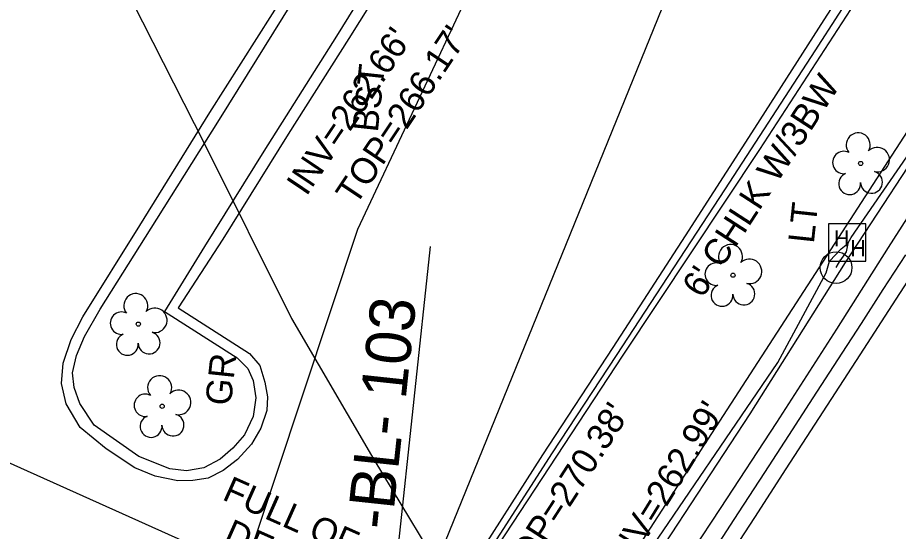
# Model space of a CAD drawing. Extents: x 2100323 to 2109811, y 740376 to 749755.
# Drawn here: x 2105600.1 to 2105736.4, y 742246.5 to 742326 of the extents above; entities that cross this region are included whole.
import ezdxf

# ---------------------------------------------------------------- set-up
doc = ezdxf.new("R2010")
doc.units = 0
for name, color, linetype in [('Exist Building', 7, 'Continuous'), ('Exist Horizontal Baseline Alignment Station Label', 7, 'Continuous'), ('Exist Other Culture Fence Line', 7, 'Continuous'), ('Exist Other Culture Fence Line Text', 7, 'Continuous'), ('Exist Right of Way Line', 7, 'Continuous'), ('Exist Roads Curbs', 7, 'Continuous'), ('Exist Roads Curbs Text', 7, 'Continuous'), ('Exist Roads EOP', 7, 'Continuous'), ('Exist Roads EOP Other', 7, 'Continuous'), ('Exist Roads EOP Other Text', 7, 'Continuous'), ('Exist Structure Minor Catch Basin Top Elevation', 7, 'Continuous'), ('Exist Structure Minor Pipes RCP 15 Inch Invert', 7, 'Continuous'), ('Exist Structure Minor Pipes RCP 36 Inch Invert', 7, 'Continuous'), ('Exist Structure Minor Pipes RCP 48 Inch', 7, 'Continuous'), ('Exist Structure Minor Storm Sewer Manhole Text', 7, 'Continuous'), ('Exist Utilities Gas UG Line SUE LOS B', 7, 'Continuous'), ('Exist Utilities Other Pole CELL', 7, 'Continuous'), ('Exist Utilities Other Pole Text', 7, 'Continuous'), ('Exist Utilities Power Hand Hole CELL', 7, 'Continuous'), ('Exist Utilities Power UG Cable SUE LOS B', 7, 'Continuous'), ('Exist Utilities Sanitary Sewer UG Line', 7, 'Continuous'), ('Exist Vegetation Tree CELL', 7, 'Continuous')]:
    doc.layers.add(name, color=color, linetype=linetype)

msp = doc.modelspace()

# ---------------------------------------------------------------- linework, layer by layer
at = {"layer": 'Exist Building'}
msp.add_lwpolyline([(2105670.98, 742240.15), (2105682.89, 742258.66), (2105692.8, 742273.74), (2105709.7, 742299.48), (2105723.54, 742320.83), (2105738.21, 742343.59), (2105757.16, 742372.53), (2105770.97, 742393.51), (2105781.47, 742409.84), (2105802.03, 742441.27), (2105818.56, 742466.6)], dxfattribs=at)
at = {"layer": 'Exist Horizontal Baseline Alignment Station Label'}
msp.add_line((2105658.98, 742243.37), (2105664.04, 742290.59), dxfattribs=at)
at = {"layer": 'Exist Other Culture Fence Line'}
msp.add_lwpolyline([(2105598.74, 742236.53), (2105628.53, 742225.99), (2105656.39, 742215.68), (2105671.05, 742239.06), (2105693.86, 742273.76), (2105715.01, 742305.6), (2105736.43, 742338.64), (2105757.27, 742371), (2105783.06, 742409.27), (2105785.25, 742412.99), (2105810.8, 742452.1), (2105819.72, 742465.67)], dxfattribs=at)
at = {"layer": 'Exist Right of Way Line'}
msp.add_line((2105887.38, 742539.07), (2105671.25, 742205.8), dxfattribs=at)
at = {"layer": 'Exist Roads Curbs'}
for points in [[(2105656.91, 742335.11), (2105649.49, 742323.1), (2105638.2, 742305.3), (2105629.04, 742290.59), (2105622.83, 742280.51), (2105634.09, 742273.36), (2105635.75, 742271.71), (2105636.58, 742269.86), (2105636.99, 742267.16), (2105636.57, 742264.29), (2105635.23, 742261.46), (2105633.41, 742259.4), (2105631.49, 742257.69), (2105628.93, 742256.36), (2105626.23, 742255.86), (2105623.7, 742256.18), (2105618.9, 742258.08), (2105611.99, 742262.93), (2105609.74, 742266.32), (2105608.85, 742268.78), (2105608.63, 742271.03), (2105609.25, 742273.73), (2105610.45, 742276.67), (2105612.88, 742280.89), (2105621.66, 742294.82), (2105631.35, 742310.24), (2105644.11, 742330.75)], [(2105737.51, 742289.3), (2105734.05, 742283.92), (2105730.65, 742278.65), (2105727.02, 742273.05), (2105723.21, 742267.18), (2105719.43, 742261.36), (2105715.72, 742255.64), (2105711.65, 742249.37), (2105706.79, 742241.9)]]:
    msp.add_lwpolyline(points, dxfattribs=at)
at = {"layer": 'Exist Roads EOP'}
msp.add_lwpolyline([(2105741.55, 742290.94), (2105736.05, 742282.43), (2105730.47, 742273.82), (2105724.74, 742265), (2105719, 742256.18), (2105714.14, 742248.69), (2105710.31, 742242.74)], dxfattribs=at)
at = {"layer": 'Exist Roads EOP Other'}
for points in [[(2105596.32, 742241.02), (2105621.3, 742231.73), (2105646.7, 742222.11), (2105655.33, 742218.74), (2105666.29, 742236.65), (2105669, 742241.18), (2105669.98, 742240.53), (2105681.42, 742258.35), (2105692.28, 742274.97), (2105703.47, 742292.25), (2105714.2, 742308.88), (2105724.97, 742325.62), (2105741.46, 742351.13)], [(2105658.26, 742333.74), (2105651.37, 742322.75), (2105642.01, 742307.95), (2105631.87, 742291.71), (2105624.94, 742281.09), (2105636.01, 742274.01), (2105637.58, 742272.17), (2105638.39, 742269.61), (2105638.78, 742267.34), (2105638.71, 742265.23), (2105637.74, 742262.46), (2105636.32, 742260.03), (2105634.15, 742257.63), (2105631.92, 742255.92), (2105629.61, 742254.76), (2105627.21, 742254.37), (2105624.9, 742254.35), (2105621.43, 742255.06), (2105618.26, 742256.37), (2105613.81, 742259.31), (2105609.8, 742262.59), (2105607.61, 742266.24), (2105606.92, 742269.37), (2105607.18, 742272.56), (2105608.4, 742276.19), (2105610.19, 742279.71), (2105619.02, 742293.83), (2105629.87, 742311.31), (2105641.97, 742330.45)], [(2105742.81, 742310.37), (2105728.22, 742288.08), (2105713.45, 742264.69), (2105698.2, 742241.49), (2105687.85, 742225.2), (2105680.2, 742213.59), (2105676.62, 742208.8), (2105672.03, 742204.14), (2105666.57, 742200.19), (2105660.37, 742196.25), (2105655.84, 742193.92), (2105652.06, 742192.45), (2105648.54, 742191.63), (2105644.4, 742190.82), (2105640.36, 742190.42), (2105630.58, 742190.02), (2105612.37, 742189.57), (2105593.51, 742189.19)], [(2105654.95, 742186.21), (2105654.04, 742188.46), (2105657.02, 742189.57), (2105660.26, 742191.12), (2105663.79, 742193.12), (2105668.16, 742195.88), (2105671.45, 742198.32), (2105674.57, 742200.98), (2105678.16, 742204.16), (2105681.3, 742207.82), (2105685.47, 742213.7), (2105692.11, 742224.13), (2105700.36, 742237.06), (2105708.88, 742250.08), (2105717.61, 742263.37), (2105726.89, 742277.79), (2105734.92, 742290.43), (2105745, 742306.21)]]:
    msp.add_lwpolyline(points, dxfattribs=at)
at = {"layer": 'Exist Structure Minor Pipes RCP 48 Inch'}
msp.add_line((2105506.99, 742298.34), (2105673.08, 742223.83), dxfattribs=at)
at = {"layer": 'Exist Utilities Gas UG Line SUE LOS B'}
msp.add_lwpolyline([(2105621.87, 742196.44), (2105629.21, 742222.43), (2105640.07, 742255.06), (2105652.79, 742293.27), (2105670.44, 742330.82), (2105683.57, 742352.64), (2105668.7, 742368.71), (2105651.94, 742391.28), (2105646.56, 742408.24), (2105627.68, 742413.82)], dxfattribs=at)
at = {"layer": 'Exist Utilities Other Pole CELL'}
msp.add_circle((2105726.78, 742287.31), 2.46, dxfattribs=at)
at = {"layer": 'Exist Utilities Power Hand Hole CELL'}
msp.add_line((2105728.59, 742291.05), (2105728.59, 742291.05), dxfattribs=at)
msp.add_lwpolyline([(2105725.64, 742288.33), (2105731.39, 742288.33), (2105731.39, 742294.08), (2105725.64, 742294.08), (2105725.64, 742288.33)], dxfattribs=at)
at = {"layer": 'Exist Utilities Power UG Cable SUE LOS B'}
for p in [(2105728.35, 742289.76), (2105726.78, 742287.31)]:
    msp.add_line(p, (2105727.51, 742288.57), dxfattribs=at)
for points in [[(2105728.59, 742291.05), (2105729.1, 742291.95), (2105741.29, 742309.6), (2105748.6, 742320.64), (2105764.9, 742344.44), (2105775.56, 742363.31), (2105790.07, 742385.94), (2105801.37, 742402.22), (2105815.99, 742425.13), (2105823.36, 742437.54), (2105825.5, 742441.32)], [(2105627.18, 742412.38), (2105633.14, 742410.35), (2105628.96, 742393.54), (2105622.65, 742370.31), (2105616.29, 742351.02), (2105613.16, 742341.94), (2105617.86, 742328.48), (2105629.06, 742306.45), (2105642.48, 742279.45), (2105655.27, 742257.66), (2105667.79, 742236.89), (2105675, 742225.27), (2105677.28, 742216.75), (2105678.59, 742214.29)], [(2105727.6, 742290.22), (2105728.59, 742291.05), (2105728.35, 742289.76)], [(2105679.65, 742214.5), (2105679.63, 742214.52), (2105696.06, 742240.78), (2105717.75, 742272.66), (2105725.28, 742286.5), (2105725.75, 742288.32), (2105727.6, 742290.22)]]:
    msp.add_lwpolyline(points, dxfattribs=at)
at = {"layer": 'Exist Utilities Sanitary Sewer UG Line'}
msp.add_line((2105647.5, 742198.64), (2105754.97, 742463.04), dxfattribs=at)
at = {"layer": 'Exist Vegetation Tree CELL'}
for p, q in [((2105730.6, 742303.42), (2105730.6, 742303.42)), ((2105710.84, 742286.14), (2105710.84, 742286.14)), ((2105618.8, 742278.57), (2105618.8, 742278.57)), ((2105622.49, 742265.87), (2105622.49, 742265.87))]:
    msp.add_line(p, q, dxfattribs=at)
for centre in [(2105730.6, 742303.42), (2105710.84, 742286.14), (2105618.8, 742278.57), (2105622.49, 742265.87)]:
    msp.add_circle(centre, 0.326, dxfattribs=at)
for centre, radius, start, end in [((2105730.21, 742306.29), 1.86, 330.1651, 219.7134), ((2105733.15, 742304.01), 1.9, 257.1011, 134.1999), ((2105727.99, 742303.57), 1.73, 62.6636, 279.3457), ((2105728.89, 742300.3), 1.69, 111.5671, 6.231), ((2105732.27, 742300.52), 1.7, 181.2822, 74.56), ((2105710.45, 742289.02), 1.86, 330.1651, 219.7134), ((2105713.39, 742286.73), 1.9, 257.1011, 134.1999), ((2105708.23, 742286.3), 1.73, 62.6636, 279.3457), ((2105709.13, 742283.02), 1.69, 111.5671, 6.231), ((2105712.51, 742283.24), 1.7, 181.2822, 74.56), ((2105618.41, 742281.44), 1.86, 330.1651, 219.7134), ((2105616.19, 742278.72), 1.73, 62.6636, 279.3457), ((2105621.35, 742279.16), 1.9, 257.1011, 134.1999), ((2105620.47, 742275.67), 1.7, 181.2822, 74.56), ((2105617.09, 742275.45), 1.69, 111.5671, 6.231), ((2105622.1, 742268.74), 1.86, 330.1651, 219.7134), ((2105619.88, 742266.02), 1.73, 62.6636, 279.3457), ((2105625.04, 742266.46), 1.9, 257.1011, 134.1999), ((2105620.78, 742262.75), 1.69, 111.5671, 6.231), ((2105624.16, 742262.97), 1.7, 181.2822, 74.56)]:
    msp.add_arc(centre, radius, start, end, dxfattribs=at)

# ---------------------------------------------------------------- texts
at = {"layer": 'Exist Horizontal Baseline Alignment Station Label'}
msp.add_text('-BL- 103   ', height=7, rotation=83.8864, dxfattribs=at).set_placement((2105658.01, 742246.64))
at = {"layer": 'Exist Other Culture Fence Line Text'}
msp.add_text("6' CHLK W/3BW", height=4, rotation=57.0397, dxfattribs=at).set_placement((2105706.08, 742282.42))
at = {"layer": 'Exist Roads Curbs Text'}
msp.add_text('GR', height=4, rotation=83.8864, dxfattribs=at).set_placement((2105633.12, 742265.85))
at = {"layer": 'Exist Roads EOP Other Text'}
msp.add_text('BST', height=4, rotation=83.8864, dxfattribs=at).set_placement((2105655.86, 742308.16))
at = {"layer": 'Exist Structure Minor Catch Basin Top Elevation'}
msp.add_text("TOP=266.17'", height=4, rotation=56.235, dxfattribs=at).set_placement((2105652.45, 742296.77))
at = {"layer": 'Exist Structure Minor Pipes RCP 15 Inch Invert'}
for s, rotation, p in [("INV=262.66'", 56.0362, (2105644.81, 742298.24)), ("INV=262.99'", 58.3229, (2105694.19, 742239.94))]:
    msp.add_text(s, height=4, rotation=rotation, dxfattribs=at).set_placement(p)
at = {"layer": 'Exist Structure Minor Pipes RCP 36 Inch Invert'}
for s, p in [('FULL OF', (2105631.62, 742251.51)), ('DEBRIS', (2105631.77, 742244.87))]:
    msp.add_text(s, height=4, rotation=336.0214, dxfattribs=at).set_placement(p)
at = {"layer": 'Exist Structure Minor Storm Sewer Manhole Text'}
msp.add_text("TOP=270.38'", height=4, rotation=57.0979, dxfattribs=at).set_placement((2105677.83, 742238.23))
at = {"layer": 'Exist Utilities Other Pole Text'}
msp.add_text('LT', height=4, rotation=83.8864, dxfattribs=at).set_placement((2105723.34, 742290.95))
at = {"layer": 'Exist Utilities Power Hand Hole CELL'}
for p in [(2105726.43, 742290.58), (2105728.99, 742289.06)]:
    msp.add_text('H', height=2.5, dxfattribs=at).set_placement(p)

doc.saveas('drawing.dxf')
